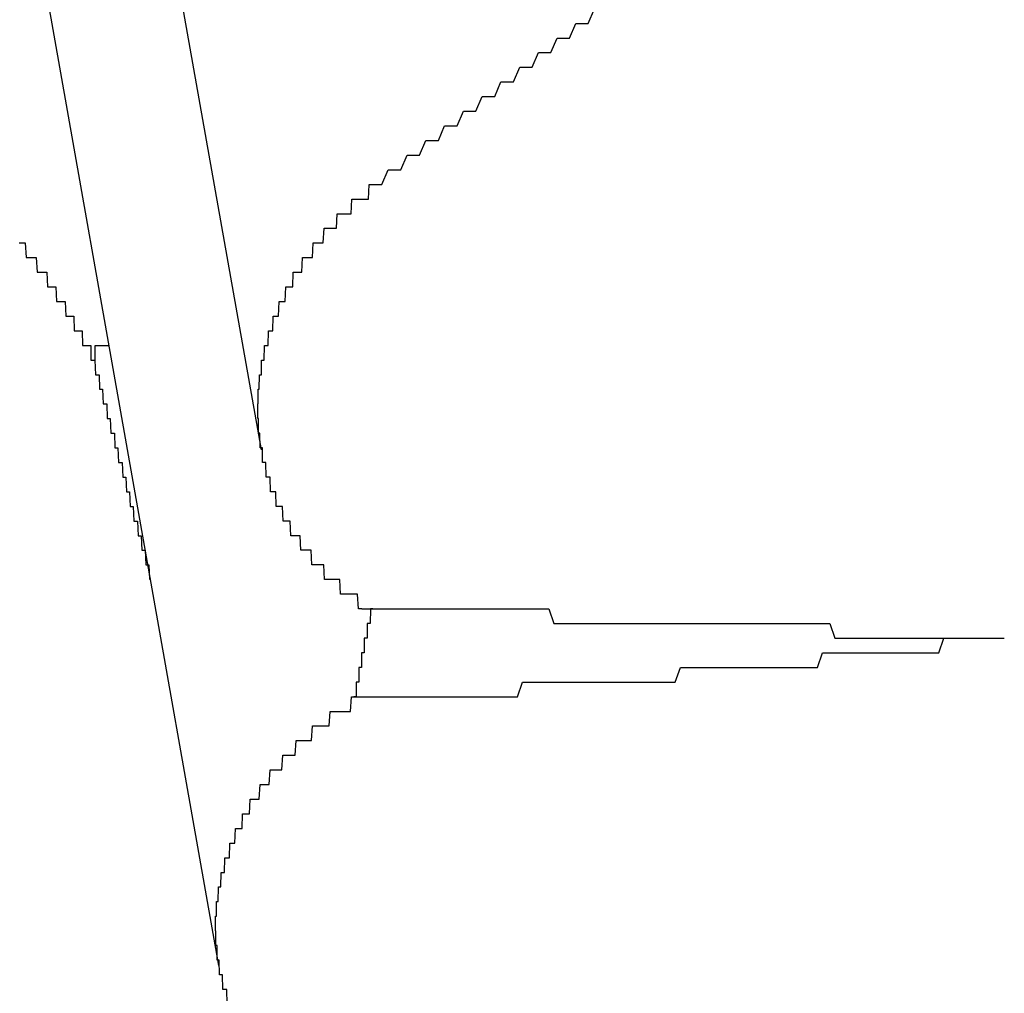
# Model space of a CAD drawing. Extents: x 1107 to 4046, y 937 to 3355.
# Tile 601 of 656: x 2190.958 to 2191.631, y 2701.811 to 2702.476. Entities that reach past the tile are written whole.
import ezdxf

# ---------------------------------------------------------------- set-up
doc = ezdxf.new("R2010")
doc.units = 0
doc.layers.add('KF_VIDA_L___C_REAR', color=7, linetype='CONTINUOUS')

# ---------------------------------------------------------------- blocks, each defined once
blk = doc.blocks.new('KF_VIDA_L___C_REAR')
at = {"layer": 'KF_VIDA_L___C_REAR'}
for p, q in [((4.144258, 1012.968731), (4.063614, 1013.424291)), ((4.115197, 1012.616454), (3.989689, 1013.325455))]:
    blk.add_line(p, q, dxfattribs=at)
for points in [[(4.22227, 1013.15, 0), (4.22656, 1013.15, 0), (4.23085, 1013.16, 0), (4.23514, 1013.16, 0), (4.23943, 1013.16, 0), (4.24371, 1013.17, 0), (4.248, 1013.17, 0), (4.25228, 1013.17, 0), (4.25656, 1013.18, 0), (4.26084, 1013.18, 0), (4.26512, 1013.18, 0), (4.2694, 1013.19, 0), (4.27368, 1013.19, 0), (4.27796, 1013.19, 0), (4.28224, 1013.2, 0), (4.28651, 1013.2, 0), (4.29079, 1013.2, 0), (4.29506, 1013.21, 0), (4.29933, 1013.21, 0), (4.3036, 1013.21, 0), (4.30787, 1013.22, 0), (4.31214, 1013.22, 0), (4.31641, 1013.22, 0), (4.32067, 1013.23, 0), (4.32494, 1013.23, 0), (4.3292, 1013.23, 0), (4.33347, 1013.24, 0), (4.33773, 1013.24, 0), (4.34199, 1013.24, 0), (4.34625, 1013.25, 0), (4.35051, 1013.25, 0), (4.35477, 1013.25, 0), (4.35902, 1013.26, 0), (4.36328, 1013.26, 0), (4.36753, 1013.26, 0), (4.37179, 1013.27, 0)], [(3.97879, 1013.11, 0), (3.9794, 1013.11, 0), (3.98, 1013.11, 0), (3.9806, 1013.11, 0), (3.9812, 1013.11, 0), (3.9818, 1013.11, 0), (3.9824, 1013.11, 0), (3.98299, 1013.11, 0), (3.98358, 1013.1, 0), (3.98417, 1013.1, 0), (3.98475, 1013.1, 0), (3.98534, 1013.1, 0), (3.98592, 1013.1, 0), (3.9865, 1013.1, 0), (3.98708, 1013.1, 0), (3.98765, 1013.1, 0), (3.98823, 1013.1, 0), (3.9888, 1013.1, 0), (3.98936, 1013.1, 0), (3.98993, 1013.1, 0), (3.99049, 1013.1, 0), (3.99106, 1013.09, 0), (3.99161, 1013.09, 0), (3.99217, 1013.09, 0), (3.99272, 1013.09, 0), (3.99328, 1013.09, 0), (3.99383, 1013.09, 0), (3.99437, 1013.09, 0), (3.99492, 1013.09, 0), (3.99546, 1013.09, 0), (3.996, 1013.09, 0), (3.99654, 1013.09, 0), (3.99707, 1013.09, 0), (3.9976, 1013.09, 0), (3.99813, 1013.08, 0), (3.99866, 1013.08, 0), (3.99918, 1013.08, 0), (3.99971, 1013.08, 0), (4.00023, 1013.08, 0), (4.00074, 1013.08, 0), (4.00126, 1013.08, 0), (4.00177, 1013.08, 0), (4.00228, 1013.08, 0), (4.00279, 1013.08, 0), (4.00329, 1013.08, 0), (4.0038, 1013.08, 0), (4.0043, 1013.07, 0), (4.00479, 1013.07, 0), (4.00529, 1013.07, 0), (4.00578, 1013.07, 0), (4.00627, 1013.07, 0), (4.00676, 1013.07, 0), (4.00725, 1013.07, 0), (4.00774, 1013.07, 0), (4.00823, 1013.07, 0), (4.00871, 1013.07, 0), (4.00919, 1013.07, 0), (4.00968, 1013.07, 0), (4.01016, 1013.07, 0), (4.01064, 1013.06, 0), (4.01111, 1013.06, 0), (4.01159, 1013.06, 0)], [(4.2129, 1012.86, 0), (4.21229, 1012.86, 0), (4.21168, 1012.86, 0), (4.21107, 1012.86, 0), (4.21046, 1012.86, 0), (4.20985, 1012.87, 0), (4.20925, 1012.87, 0), (4.20865, 1012.87, 0), (4.20806, 1012.87, 0), (4.20746, 1012.87, 0), (4.20687, 1012.87, 0), (4.20628, 1012.87, 0), (4.20569, 1012.87, 0), (4.20511, 1012.87, 0), (4.20453, 1012.87, 0), (4.20395, 1012.87, 0), (4.20338, 1012.87, 0), (4.20281, 1012.87, 0), (4.20224, 1012.87, 0), (4.20167, 1012.87, 0), (4.20111, 1012.87, 0), (4.20054, 1012.87, 0), (4.19999, 1012.87, 0), (4.19943, 1012.87, 0), (4.19888, 1012.87, 0), (4.19833, 1012.87, 0), (4.19778, 1012.88, 0), (4.19724, 1012.88, 0), (4.1967, 1012.88, 0), (4.19616, 1012.88, 0), (4.19562, 1012.88, 0), (4.19509, 1012.88, 0), (4.19456, 1012.88, 0), (4.19403, 1012.88, 0), (4.19351, 1012.88, 0), (4.19299, 1012.88, 0), (4.19247, 1012.88, 0), (4.19195, 1012.88, 0), (4.19144, 1012.88, 0), (4.19093, 1012.88, 0), (4.19042, 1012.88, 0), (4.18991, 1012.88, 0), (4.1894, 1012.88, 0), (4.1889, 1012.88, 0), (4.18839, 1012.88, 0), (4.18789, 1012.88, 0), (4.18739, 1012.88, 0), (4.1869, 1012.89, 0), (4.1864, 1012.89, 0), (4.18591, 1012.89, 0), (4.18541, 1012.89, 0), (4.18492, 1012.89, 0), (4.18444, 1012.89, 0), (4.18395, 1012.89, 0), (4.18347, 1012.89, 0), (4.18298, 1012.89, 0), (4.1825, 1012.89, 0), (4.18202, 1012.89, 0), (4.18155, 1012.89, 0), (4.18107, 1012.89, 0), (4.1806, 1012.89, 0), (4.18013, 1012.89, 0), (4.17967, 1012.89, 0), (4.1792, 1012.89, 0), (4.17874, 1012.89, 0), (4.17827, 1012.9, 0), (4.17782, 1012.9, 0), (4.17736, 1012.9, 0), (4.1769, 1012.9, 0), (4.17645, 1012.9, 0), (4.176, 1012.9, 0), (4.17555, 1012.9, 0), (4.17511, 1012.9, 0), (4.17466, 1012.9, 0), (4.17422, 1012.9, 0), (4.17378, 1012.9, 0), (4.17335, 1012.9, 0), (4.17291, 1012.9, 0), (4.17248, 1012.9, 0), (4.17205, 1012.9, 0), (4.17163, 1012.9, 0), (4.1712, 1012.9, 0), (4.17078, 1012.91, 0), (4.17036, 1012.91, 0), (4.16995, 1012.91, 0), (4.16953, 1012.91, 0), (4.16912, 1012.91, 0), (4.16871, 1012.91, 0), (4.1683, 1012.91, 0), (4.1679, 1012.91, 0), (4.1675, 1012.91, 0), (4.1671, 1012.91, 0), (4.1667, 1012.91, 0), (4.16631, 1012.91, 0), (4.16592, 1012.91, 0), (4.16553, 1012.91, 0), (4.16515, 1012.91, 0), (4.16476, 1012.91, 0), (4.16438, 1012.91, 0), (4.16401, 1012.92, 0), (4.16363, 1012.92, 0), (4.16326, 1012.92, 0), (4.16289, 1012.92, 0), (4.16252, 1012.92, 0), (4.16216, 1012.92, 0), (4.1618, 1012.92, 0), (4.16144, 1012.92, 0), (4.16109, 1012.92, 0), (4.16074, 1012.92, 0), (4.16039, 1012.92, 0), (4.16004, 1012.92, 0), (4.1597, 1012.92, 0), (4.15936, 1012.92, 0), (4.15902, 1012.92, 0), (4.15869, 1012.93, 0), (4.15836, 1012.93, 0), (4.15803, 1012.93, 0), (4.15771, 1012.93, 0), (4.15738, 1012.93, 0), (4.15707, 1012.93, 0), (4.15675, 1012.93, 0), (4.15644, 1012.93, 0), (4.15613, 1012.93, 0), (4.15582, 1012.93, 0), (4.15552, 1012.93, 0), (4.15522, 1012.93, 0), (4.15493, 1012.93, 0), (4.15463, 1012.93, 0), (4.15434, 1012.93, 0), (4.15406, 1012.94, 0), (4.15377, 1012.94, 0), (4.15349, 1012.94, 0), (4.15322, 1012.94, 0), (4.15294, 1012.94, 0), (4.15267, 1012.94, 0), (4.15241, 1012.94, 0), (4.15215, 1012.94, 0), (4.15189, 1012.94, 0), (4.15163, 1012.94, 0), (4.15138, 1012.94, 0), (4.15113, 1012.94, 0), (4.15088, 1012.94, 0), (4.15064, 1012.94, 0), (4.1504, 1012.94, 0), (4.15016, 1012.95, 0), (4.14993, 1012.95, 0), (4.1497, 1012.95, 0), (4.14947, 1012.95, 0), (4.14925, 1012.95, 0), (4.14903, 1012.95, 0), (4.14882, 1012.95, 0), (4.1486, 1012.95, 0), (4.1484, 1012.95, 0), (4.14819, 1012.95, 0), (4.14799, 1012.95, 0), (4.14779, 1012.95, 0), (4.14759, 1012.95, 0), (4.1474, 1012.95, 0), (4.14721, 1012.96, 0), (4.14702, 1012.96, 0), (4.14684, 1012.96, 0), (4.14666, 1012.96, 0), (4.14649, 1012.96, 0), (4.14631, 1012.96, 0), (4.14614, 1012.96, 0), (4.14598, 1012.96, 0), (4.14582, 1012.96, 0), (4.14566, 1012.96, 0), (4.1455, 1012.96, 0), (4.14535, 1012.96, 0), (4.1452, 1012.96, 0), (4.14505, 1012.96, 0), (4.14491, 1012.97, 0), (4.14477, 1012.97, 0), (4.14463, 1012.97, 0), (4.1445, 1012.97, 0), (4.14437, 1012.97, 0), (4.14424, 1012.97, 0), (4.14412, 1012.97, 0), (4.144, 1012.97, 0), (4.14388, 1012.97, 0), (4.14377, 1012.97, 0), (4.14366, 1012.97, 0), (4.14355, 1012.97, 0), (4.14345, 1012.97, 0), (4.14335, 1012.97, 0), (4.14325, 1012.98, 0), (4.14316, 1012.98, 0), (4.14306, 1012.98, 0), (4.14298, 1012.98, 0), (4.14289, 1012.98, 0), (4.14281, 1012.98, 0), (4.14273, 1012.98, 0), (4.14266, 1012.98, 0), (4.14259, 1012.98, 0), (4.14252, 1012.98, 0), (4.14245, 1012.98, 0), (4.14239, 1012.98, 0), (4.14233, 1012.98, 0), (4.14228, 1012.99, 0), (4.14223, 1012.99, 0), (4.14218, 1012.99, 0), (4.14213, 1012.99, 0), (4.14209, 1012.99, 0), (4.14205, 1012.99, 0), (4.14201, 1012.99, 0), (4.14198, 1012.99, 0), (4.14195, 1012.99, 0), (4.14192, 1012.99, 0), (4.1419, 1012.99, 0), (4.14188, 1012.99, 0), (4.14186, 1012.99, 0), (4.14185, 1012.99, 0), (4.14184, 1013, 0), (4.14183, 1013, 0), (4.14183, 1013, 0), (4.14183, 1013, 0), (4.14183, 1013, 0), (4.14183, 1013, 0), (4.14184, 1013, 0), (4.14185, 1013, 0), (4.14187, 1013, 0), (4.14188, 1013, 0), (4.1419, 1013, 0), (4.14193, 1013, 0), (4.14196, 1013, 0), (4.14199, 1013, 0), (4.14202, 1013.01, 0), (4.14206, 1013.01, 0), (4.14209, 1013.01, 0), (4.14214, 1013.01, 0), (4.14218, 1013.01, 0), (4.14223, 1013.01, 0), (4.14228, 1013.01, 0), (4.14234, 1013.01, 0), (4.1424, 1013.01, 0), (4.14246, 1013.01, 0), (4.14252, 1013.01, 0), (4.14259, 1013.01, 0), (4.14266, 1013.01, 0), (4.14274, 1013.01, 0), (4.14282, 1013.01, 0), (4.1429, 1013.02, 0), (4.14298, 1013.02, 0), (4.14307, 1013.02, 0), (4.14316, 1013.02, 0), (4.14325, 1013.02, 0), (4.14335, 1013.02, 0), (4.14345, 1013.02, 0), (4.14356, 1013.02, 0), (4.14366, 1013.02, 0), (4.14377, 1013.02, 0), (4.14389, 1013.02, 0), (4.144, 1013.02, 0), (4.14412, 1013.02, 0), (4.14425, 1013.02, 0), (4.14437, 1013.03, 0), (4.1445, 1013.03, 0), (4.14464, 1013.03, 0), (4.14477, 1013.03, 0), (4.14491, 1013.03, 0), (4.14506, 1013.03, 0), (4.1452, 1013.03, 0), (4.14535, 1013.03, 0), (4.1455, 1013.03, 0), (4.14566, 1013.03, 0), (4.14582, 1013.03, 0), (4.14598, 1013.03, 0), (4.14614, 1013.03, 0), (4.14631, 1013.04, 0), (4.14648, 1013.04, 0), (4.14666, 1013.04, 0), (4.14684, 1013.04, 0), (4.14702, 1013.04, 0), (4.1472, 1013.04, 0), (4.14739, 1013.04, 0), (4.14758, 1013.04, 0), (4.14778, 1013.04, 0), (4.14797, 1013.04, 0), (4.14817, 1013.04, 0), (4.14838, 1013.04, 0), (4.14858, 1013.04, 0), (4.14879, 1013.04, 0), (4.14901, 1013.05, 0), (4.14922, 1013.05, 0), (4.14944, 1013.05, 0), (4.14967, 1013.05, 0), (4.14989, 1013.05, 0), (4.15012, 1013.05, 0), (4.15036, 1013.05, 0), (4.15059, 1013.05, 0), (4.15083, 1013.05, 0), (4.15107, 1013.05, 0), (4.15132, 1013.05, 0), (4.15157, 1013.05, 0), (4.15182, 1013.05, 0), (4.15207, 1013.05, 0), (4.15233, 1013.06, 0), (4.15259, 1013.06, 0), (4.15286, 1013.06, 0), (4.15313, 1013.06, 0), (4.1534, 1013.06, 0), (4.15367, 1013.06, 0), (4.15395, 1013.06, 0), (4.15423, 1013.06, 0), (4.15451, 1013.06, 0), (4.1548, 1013.06, 0), (4.15509, 1013.06, 0), (4.15538, 1013.06, 0), (4.15568, 1013.06, 0), (4.15598, 1013.06, 0), (4.15628, 1013.07, 0), (4.15659, 1013.07, 0), (4.1569, 1013.07, 0), (4.15721, 1013.07, 0), (4.15753, 1013.07, 0), (4.15784, 1013.07, 0), (4.15817, 1013.07, 0), (4.15849, 1013.07, 0), (4.15882, 1013.07, 0), (4.15915, 1013.07, 0), (4.15949, 1013.07, 0), (4.15982, 1013.07, 0), (4.16017, 1013.07, 0), (4.16051, 1013.07, 0), (4.16086, 1013.08, 0), (4.16121, 1013.08, 0), (4.16156, 1013.08, 0), (4.16192, 1013.08, 0), (4.16228, 1013.08, 0), (4.16264, 1013.08, 0), (4.16301, 1013.08, 0), (4.16338, 1013.08, 0), (4.16375, 1013.08, 0), (4.16413, 1013.08, 0), (4.16451, 1013.08, 0), (4.16489, 1013.08, 0), (4.16527, 1013.08, 0), (4.16566, 1013.08, 0), (4.16605, 1013.09, 0), (4.16645, 1013.09, 0), (4.16684, 1013.09, 0), (4.16724, 1013.09, 0), (4.16765, 1013.09, 0), (4.16805, 1013.09, 0), (4.16846, 1013.09, 0), (4.16888, 1013.09, 0), (4.16929, 1013.09, 0), (4.16971, 1013.09, 0), (4.17013, 1013.09, 0), (4.17055, 1013.09, 0), (4.17098, 1013.09, 0), (4.17141, 1013.09, 0), (4.17184, 1013.09, 0), (4.17228, 1013.1, 0), (4.17271, 1013.1, 0), (4.17315, 1013.1, 0), (4.1736, 1013.1, 0), (4.17404, 1013.1, 0), (4.17449, 1013.1, 0), (4.17494, 1013.1, 0), (4.17539, 1013.1, 0), (4.17585, 1013.1, 0), (4.17631, 1013.1, 0), (4.17677, 1013.1, 0), (4.17723, 1013.1, 0), (4.1777, 1013.1, 0), (4.17817, 1013.1, 0), (4.17864, 1013.1, 0), (4.17911, 1013.1, 0), (4.17959, 1013.11, 0), (4.18007, 1013.11, 0), (4.18055, 1013.11, 0), (4.18103, 1013.11, 0), (4.18152, 1013.11, 0), (4.18201, 1013.11, 0), (4.1825, 1013.11, 0), (4.18299, 1013.11, 0), (4.18349, 1013.11, 0), (4.18398, 1013.11, 0), (4.18448, 1013.11, 0), (4.18498, 1013.11, 0), (4.18549, 1013.11, 0), (4.18599, 1013.11, 0), (4.1865, 1013.11, 0), (4.18701, 1013.12, 0), (4.18753, 1013.12, 0), (4.18804, 1013.12, 0), (4.18856, 1013.12, 0), (4.18908, 1013.12, 0), (4.1896, 1013.12, 0), (4.19012, 1013.12, 0), (4.19065, 1013.12, 0), (4.19117, 1013.12, 0), (4.1917, 1013.12, 0), (4.19223, 1013.12, 0), (4.19277, 1013.12, 0), (4.1933, 1013.12, 0), (4.19384, 1013.12, 0), (4.19438, 1013.12, 0), (4.19492, 1013.12, 0), (4.19546, 1013.12, 0), (4.196, 1013.13, 0), (4.19655, 1013.13, 0), (4.1971, 1013.13, 0), (4.19765, 1013.13, 0), (4.1982, 1013.13, 0), (4.19875, 1013.13, 0), (4.19931, 1013.13, 0), (4.19986, 1013.13, 0), (4.20042, 1013.13, 0), (4.20098, 1013.13, 0), (4.20154, 1013.13, 0), (4.20211, 1013.13, 0), (4.20267, 1013.13, 0), (4.20324, 1013.13, 0), (4.2038, 1013.13, 0), (4.20437, 1013.13, 0), (4.20495, 1013.13, 0), (4.20552, 1013.13, 0), (4.20609, 1013.14, 0), (4.20667, 1013.14, 0), (4.20724, 1013.14, 0), (4.20782, 1013.14, 0), (4.2084, 1013.14, 0), (4.20898, 1013.14, 0), (4.20956, 1013.14, 0), (4.21015, 1013.14, 0), (4.21073, 1013.14, 0), (4.21132, 1013.14, 0), (4.21191, 1013.14, 0), (4.2125, 1013.14, 0), (4.21309, 1013.14, 0), (4.21368, 1013.14, 0), (4.21428, 1013.14, 0), (4.21488, 1013.14, 0), (4.21548, 1013.14, 0), (4.21608, 1013.14, 0), (4.21669, 1013.14, 0), (4.2173, 1013.14, 0), (4.21791, 1013.15, 0), (4.21853, 1013.15, 0), (4.21915, 1013.15, 0), (4.21977, 1013.15, 0), (4.22039, 1013.15, 0), (4.22101, 1013.15, 0), (4.22164, 1013.15, 0), (4.22227, 1013.15, 0)], [(4.01159, 1013.06, 0), (4.01176, 1013.06, 0), (4.01193, 1013.06, 0), (4.01211, 1013.06, 0), (4.01228, 1013.06, 0), (4.01245, 1013.06, 0), (4.01262, 1013.06, 0), (4.0128, 1013.06, 0), (4.01297, 1013.06, 0), (4.01314, 1013.06, 0), (4.01332, 1013.06, 0), (4.01349, 1013.06, 0), (4.01366, 1013.06, 0), (4.01384, 1013.06, 0), (4.01401, 1013.06, 0), (4.01419, 1013.06, 0), (4.01436, 1013.06, 0), (4.01453, 1013.06, 0), (4.01471, 1013.06, 0), (4.01488, 1013.06, 0), (4.01506, 1013.06, 0), (4.01523, 1013.06, 0), (4.01541, 1013.06, 0), (4.01558, 1013.06, 0), (4.01576, 1013.06, 0), (4.01593, 1013.06, 0), (4.01611, 1013.06, 0), (4.01629, 1013.05, 0), (4.01646, 1013.05, 0), (4.01664, 1013.05, 0), (4.01682, 1013.05, 0), (4.01699, 1013.05, 0), (4.01717, 1013.05, 0), (4.01735, 1013.05, 0), (4.01752, 1013.05, 0), (4.0177, 1013.05, 0), (4.01788, 1013.05, 0), (4.01805, 1013.05, 0), (4.01823, 1013.05, 0), (4.01841, 1013.05, 0), (4.01859, 1013.05, 0), (4.01876, 1013.05, 0), (4.01894, 1013.05, 0), (4.01912, 1013.05, 0), (4.0193, 1013.05, 0), (4.01948, 1013.05, 0), (4.01966, 1013.05, 0), (4.01984, 1013.05, 0), (4.02002, 1013.05, 0), (4.02019, 1013.05, 0), (4.02037, 1013.05, 0), (4.02055, 1013.05, 0), (4.02073, 1013.05, 0), (4.02091, 1013.05, 0), (4.02109, 1013.05, 0), (4.02127, 1013.05, 0), (4.02145, 1013.05, 0), (4.02163, 1013.05, 0), (4.02182, 1013.05, 0), (4.022, 1013.04, 0), (4.02218, 1013.04, 0), (4.02236, 1013.04, 0), (4.02254, 1013.04, 0), (4.02272, 1013.04, 0), (4.0229, 1013.04, 0), (4.02309, 1013.04, 0), (4.02327, 1013.04, 0), (4.02345, 1013.04, 0), (4.02363, 1013.04, 0), (4.02381, 1013.04, 0), (4.024, 1013.04, 0), (4.02418, 1013.04, 0), (4.02436, 1013.04, 0), (4.02455, 1013.04, 0), (4.02473, 1013.04, 0), (4.02491, 1013.04, 0), (4.0251, 1013.04, 0), (4.02528, 1013.04, 0), (4.02546, 1013.04, 0), (4.02565, 1013.04, 0), (4.02583, 1013.04, 0), (4.02602, 1013.04, 0), (4.0262, 1013.04, 0), (4.02639, 1013.04, 0), (4.02657, 1013.04, 0), (4.02676, 1013.04, 0), (4.02694, 1013.04, 0), (4.02713, 1013.04, 0), (4.02731, 1013.04, 0), (4.0275, 1013.04, 0), (4.02768, 1013.04, 0), (4.02787, 1013.03, 0), (4.02806, 1013.03, 0), (4.02824, 1013.03, 0), (4.02843, 1013.03, 0), (4.02862, 1013.03, 0)], [(4.02862, 1013.03, 0), (4.02871, 1013.03, 0), (4.0288, 1013.03, 0), (4.02889, 1013.03, 0), (4.02897, 1013.03, 0), (4.02906, 1013.03, 0), (4.02915, 1013.03, 0), (4.02924, 1013.03, 0), (4.02933, 1013.03, 0), (4.02942, 1013.03, 0), (4.02951, 1013.03, 0), (4.0296, 1013.03, 0), (4.02969, 1013.03, 0), (4.02978, 1013.03, 0), (4.02987, 1013.03, 0), (4.02996, 1013.03, 0), (4.03005, 1013.03, 0), (4.03014, 1013.03, 0), (4.03023, 1013.03, 0), (4.03032, 1013.03, 0), (4.03041, 1013.03, 0), (4.0305, 1013.03, 0), (4.03059, 1013.03, 0), (4.03068, 1013.03, 0), (4.03077, 1013.04, 0), (4.03086, 1013.04, 0), (4.03095, 1013.04, 0), (4.03103, 1013.04, 0), (4.03112, 1013.04, 0), (4.03121, 1013.04, 0), (4.0313, 1013.04, 0), (4.03139, 1013.04, 0), (4.03148, 1013.04, 0), (4.03157, 1013.04, 0), (4.03166, 1013.04, 0), (4.03175, 1013.04, 0), (4.03184, 1013.04, 0), (4.03193, 1013.04, 0), (4.03202, 1013.04, 0), (4.03211, 1013.04, 0), (4.0322, 1013.04, 0), (4.03229, 1013.04, 0), (4.03238, 1013.04, 0), (4.03246, 1013.04, 0), (4.03255, 1013.04, 0), (4.03264, 1013.04, 0), (4.03273, 1013.04, 0), (4.03282, 1013.04, 0), (4.03291, 1013.04, 0), (4.033, 1013.04, 0), (4.03309, 1013.04, 0), (4.03318, 1013.04, 0), (4.03327, 1013.04, 0), (4.03336, 1013.04, 0), (4.03345, 1013.04, 0), (4.03353, 1013.04, 0), (4.03362, 1013.04, 0), (4.03371, 1013.04, 0), (4.0338, 1013.04, 0), (4.03389, 1013.04, 0), (4.03398, 1013.04, 0), (4.03407, 1013.04, 0), (4.03416, 1013.04, 0), (4.03425, 1013.04, 0), (4.03434, 1013.04, 0), (4.03443, 1013.04, 0), (4.03451, 1013.04, 0), (4.0346, 1013.04, 0), (4.03469, 1013.04, 0), (4.03478, 1013.04, 0), (4.03487, 1013.04, 0), (4.03496, 1013.04, 0), (4.03505, 1013.04, 0), (4.03514, 1013.04, 0), (4.03523, 1013.04, 0), (4.03532, 1013.04, 0), (4.0354, 1013.04, 0), (4.03549, 1013.04, 0), (4.03558, 1013.04, 0), (4.03567, 1013.04, 0), (4.03576, 1013.04, 0), (4.03585, 1013.04, 0), (4.03594, 1013.04, 0), (4.03603, 1013.04, 0), (4.03612, 1013.04, 0), (4.0362, 1013.04, 0), (4.03629, 1013.04, 0), (4.03638, 1013.04, 0), (4.03647, 1013.04, 0), (4.03656, 1013.04, 0), (4.03665, 1013.04, 0), (4.03674, 1013.04, 0), (4.03683, 1013.04, 0), (4.03691, 1013.04, 0), (4.037, 1013.04, 0), (4.03709, 1013.04, 0), (4.03718, 1013.04, 0), (4.03727, 1013.04, 0), (4.03736, 1013.04, 0), (4.03745, 1013.04, 0), (4.03754, 1013.04, 0), (4.03762, 1013.04, 0), (4.03771, 1013.04, 0), (4.0378, 1013.04, 0), (4.03789, 1013.04, 0), (4.03798, 1013.04, 0), (4.03807, 1013.04, 0), (4.03816, 1013.04, 0), (4.03824, 1013.04, 0), (4.03833, 1013.04, 0), (4.03842, 1013.04, 0), (4.03851, 1013.04, 0), (4.0386, 1013.04, 0), (4.03869, 1013.04, 0), (4.03878, 1013.04, 0), (4.03886, 1013.04, 0), (4.03895, 1013.04, 0), (4.03904, 1013.04, 0), (4.03913, 1013.04, 0), (4.03922, 1013.04, 0), (4.03931, 1013.04, 0), (4.0394, 1013.04, 0), (4.03948, 1013.04, 0), (4.03957, 1013.04, 0), (4.03966, 1013.04, 0), (4.03975, 1013.04, 0), (4.03984, 1013.04, 0), (4.03993, 1013.04, 0), (4.04001, 1013.04, 0)], [(4.02862, 1013.03, 0), (4.02901, 1013.03, 0), (4.0294, 1013.03, 0), (4.0298, 1013.03, 0), (4.03019, 1013.03, 0), (4.03059, 1013.03, 0), (4.03098, 1013.02, 0), (4.03138, 1013.02, 0), (4.03178, 1013.02, 0), (4.03217, 1013.02, 0), (4.03257, 1013.02, 0), (4.03297, 1013.02, 0), (4.03337, 1013.02, 0), (4.03377, 1013.01, 0), (4.03416, 1013.01, 0), (4.03456, 1013.01, 0), (4.03496, 1013.01, 0), (4.03536, 1013.01, 0), (4.03576, 1013.01, 0), (4.03616, 1013, 0), (4.03657, 1013, 0), (4.03697, 1013, 0), (4.03737, 1013, 0), (4.03777, 1013, 0), (4.03817, 1013, 0), (4.03858, 1013, 0), (4.03898, 1012.99, 0), (4.03939, 1012.99, 0), (4.03979, 1012.99, 0), (4.04019, 1012.99, 0), (4.0406, 1012.99, 0), (4.041, 1012.99, 0), (4.04141, 1012.98, 0), (4.04182, 1012.98, 0), (4.04222, 1012.98, 0), (4.04263, 1012.98, 0), (4.04304, 1012.98, 0), (4.04345, 1012.98, 0), (4.04385, 1012.98, 0), (4.04426, 1012.97, 0), (4.04467, 1012.97, 0), (4.04508, 1012.97, 0), (4.04549, 1012.97, 0), (4.0459, 1012.97, 0), (4.04631, 1012.97, 0), (4.04672, 1012.96, 0), (4.04713, 1012.96, 0), (4.04755, 1012.96, 0), (4.04796, 1012.96, 0), (4.04837, 1012.96, 0), (4.04878, 1012.96, 0), (4.0492, 1012.96, 0), (4.04961, 1012.95, 0), (4.05003, 1012.95, 0), (4.05044, 1012.95, 0), (4.05086, 1012.95, 0), (4.05127, 1012.95, 0), (4.05169, 1012.95, 0), (4.0521, 1012.94, 0), (4.05252, 1012.94, 0), (4.05294, 1012.94, 0), (4.05336, 1012.94, 0), (4.05377, 1012.94, 0), (4.05419, 1012.94, 0), (4.05461, 1012.93, 0), (4.05503, 1012.93, 0), (4.05545, 1012.93, 0), (4.05587, 1012.93, 0), (4.05629, 1012.93, 0), (4.05671, 1012.93, 0), (4.05713, 1012.92, 0), (4.05756, 1012.92, 0), (4.05798, 1012.92, 0), (4.0584, 1012.92, 0), (4.05882, 1012.92, 0), (4.05925, 1012.92, 0), (4.05967, 1012.92, 0), (4.0601, 1012.91, 0), (4.06052, 1012.91, 0), (4.06095, 1012.91, 0), (4.06137, 1012.91, 0), (4.0618, 1012.91, 0), (4.06222, 1012.91, 0), (4.06265, 1012.9, 0), (4.06308, 1012.9, 0), (4.06351, 1012.9, 0), (4.06393, 1012.9, 0), (4.06436, 1012.9, 0), (4.06479, 1012.9, 0), (4.06522, 1012.89, 0), (4.06565, 1012.89, 0), (4.06608, 1012.89, 0), (4.06651, 1012.89, 0), (4.06694, 1012.89, 0), (4.06738, 1012.89, 0), (4.06781, 1012.88, 0)], [(4.2203, 1012.86, 0), (4.22019, 1012.86, 0), (4.22008, 1012.86, 0), (4.21997, 1012.86, 0), (4.21987, 1012.86, 0), (4.21976, 1012.86, 0), (4.21965, 1012.86, 0), (4.21954, 1012.86, 0), (4.21943, 1012.86, 0), (4.21933, 1012.86, 0), (4.21922, 1012.86, 0), (4.21911, 1012.86, 0), (4.21901, 1012.86, 0), (4.2189, 1012.86, 0), (4.21879, 1012.86, 0), (4.21869, 1012.86, 0), (4.21858, 1012.85, 0), (4.21847, 1012.85, 0), (4.21837, 1012.85, 0), (4.21826, 1012.85, 0), (4.21816, 1012.85, 0), (4.21805, 1012.85, 0), (4.21794, 1012.85, 0), (4.21784, 1012.85, 0), (4.21773, 1012.85, 0), (4.21763, 1012.85, 0), (4.21752, 1012.85, 0), (4.21742, 1012.85, 0), (4.21731, 1012.85, 0), (4.21721, 1012.85, 0), (4.2171, 1012.85, 0), (4.217, 1012.85, 0), (4.21689, 1012.85, 0), (4.21679, 1012.85, 0), (4.21669, 1012.85, 0), (4.21658, 1012.85, 0), (4.21648, 1012.84, 0), (4.21637, 1012.84, 0), (4.21627, 1012.84, 0), (4.21617, 1012.84, 0), (4.21606, 1012.84, 0), (4.21596, 1012.84, 0), (4.21586, 1012.84, 0), (4.21575, 1012.84, 0), (4.21565, 1012.84, 0), (4.21555, 1012.84, 0), (4.21545, 1012.84, 0), (4.21534, 1012.84, 0), (4.21524, 1012.84, 0), (4.21514, 1012.84, 0), (4.21504, 1012.84, 0), (4.21493, 1012.84, 0), (4.21483, 1012.84, 0), (4.21473, 1012.84, 0), (4.21463, 1012.84, 0), (4.21453, 1012.84, 0), (4.21443, 1012.83, 0), (4.21433, 1012.83, 0), (4.21423, 1012.83, 0), (4.21412, 1012.83, 0), (4.21402, 1012.83, 0), (4.21392, 1012.83, 0), (4.21382, 1012.83, 0), (4.21372, 1012.83, 0), (4.21362, 1012.83, 0), (4.21352, 1012.83, 0), (4.21342, 1012.83, 0), (4.21332, 1012.83, 0), (4.21322, 1012.83, 0), (4.21312, 1012.83, 0), (4.21302, 1012.83, 0), (4.21292, 1012.83, 0), (4.21283, 1012.83, 0), (4.21273, 1012.83, 0), (4.21263, 1012.83, 0), (4.21253, 1012.82, 0), (4.21243, 1012.82, 0), (4.21233, 1012.82, 0), (4.21223, 1012.82, 0), (4.21214, 1012.82, 0), (4.21204, 1012.82, 0), (4.21194, 1012.82, 0), (4.21184, 1012.82, 0), (4.21174, 1012.82, 0), (4.21165, 1012.82, 0), (4.21155, 1012.82, 0), (4.21145, 1012.82, 0), (4.21135, 1012.82, 0), (4.21126, 1012.82, 0), (4.21116, 1012.82, 0), (4.21106, 1012.82, 0), (4.21097, 1012.82, 0), (4.21087, 1012.82, 0), (4.21077, 1012.82, 0), (4.21068, 1012.81, 0), (4.21058, 1012.81, 0), (4.21049, 1012.81, 0), (4.21039, 1012.81, 0), (4.2103, 1012.81, 0), (4.2102, 1012.81, 0), (4.2101, 1012.81, 0), (4.21001, 1012.81, 0), (4.20991, 1012.81, 0), (4.20982, 1012.81, 0), (4.20972, 1012.81, 0), (4.20963, 1012.81, 0), (4.20954, 1012.81, 0), (4.20944, 1012.81, 0), (4.20935, 1012.81, 0), (4.20925, 1012.81, 0), (4.20916, 1012.81, 0), (4.20907, 1012.81, 0), (4.20897, 1012.81, 0), (4.20888, 1012.8, 0), (4.20878, 1012.8, 0), (4.20869, 1012.8, 0), (4.2086, 1012.8, 0), (4.20851, 1012.8, 0), (4.20841, 1012.8, 0), (4.20832, 1012.8, 0), (4.20823, 1012.8, 0), (4.20814, 1012.8, 0), (4.20804, 1012.8, 0), (4.20795, 1012.8, 0), (4.20786, 1012.8, 0), (4.20777, 1012.8, 0), (4.20768, 1012.8, 0), (4.20758, 1012.8, 0), (4.20749, 1012.8, 0)], [(4.2129, 1012.86, 0), (4.21636, 1012.86, 0), (4.21981, 1012.86, 0), (4.22327, 1012.86, 0), (4.22672, 1012.86, 0), (4.23018, 1012.86, 0), (4.23363, 1012.86, 0), (4.23708, 1012.86, 0), (4.24054, 1012.86, 0), (4.24399, 1012.86, 0), (4.24744, 1012.86, 0), (4.25089, 1012.86, 0), (4.25434, 1012.86, 0), (4.25779, 1012.86, 0), (4.26124, 1012.86, 0), (4.26469, 1012.86, 0), (4.26814, 1012.86, 0), (4.27159, 1012.86, 0), (4.27504, 1012.86, 0), (4.27849, 1012.86, 0), (4.28194, 1012.86, 0), (4.28539, 1012.86, 0), (4.28883, 1012.86, 0), (4.29228, 1012.86, 0), (4.29573, 1012.86, 0), (4.29917, 1012.86, 0), (4.30262, 1012.86, 0), (4.30606, 1012.86, 0), (4.30951, 1012.86, 0), (4.31295, 1012.86, 0), (4.3164, 1012.86, 0), (4.31984, 1012.86, 0), (4.32328, 1012.86, 0), (4.32673, 1012.86, 0), (4.33017, 1012.86, 0), (4.33361, 1012.86, 0), (4.33705, 1012.86, 0), (4.34049, 1012.86, 0), (4.34393, 1012.85, 0), (4.34737, 1012.85, 0), (4.35081, 1012.85, 0), (4.35425, 1012.85, 0), (4.35769, 1012.85, 0), (4.36113, 1012.85, 0), (4.36457, 1012.85, 0), (4.36801, 1012.85, 0), (4.37144, 1012.85, 0), (4.37488, 1012.85, 0), (4.37832, 1012.85, 0), (4.38175, 1012.85, 0), (4.38519, 1012.85, 0), (4.38862, 1012.85, 0), (4.39206, 1012.85, 0), (4.39549, 1012.85, 0), (4.39893, 1012.85, 0), (4.40236, 1012.85, 0), (4.40579, 1012.85, 0), (4.40922, 1012.85, 0), (4.41266, 1012.85, 0), (4.41609, 1012.85, 0), (4.41952, 1012.85, 0), (4.42295, 1012.85, 0), (4.42638, 1012.85, 0), (4.42981, 1012.85, 0), (4.43324, 1012.85, 0), (4.43667, 1012.85, 0), (4.44009, 1012.85, 0), (4.44352, 1012.85, 0), (4.44695, 1012.85, 0), (4.45037, 1012.85, 0), (4.4538, 1012.85, 0), (4.45723, 1012.85, 0), (4.46065, 1012.85, 0), (4.46408, 1012.85, 0), (4.4675, 1012.85, 0), (4.47092, 1012.85, 0), (4.47435, 1012.85, 0), (4.47777, 1012.85, 0), (4.48119, 1012.85, 0), (4.48461, 1012.85, 0), (4.48803, 1012.85, 0), (4.49145, 1012.85, 0), (4.49488, 1012.85, 0), (4.49829, 1012.85, 0), (4.50171, 1012.85, 0), (4.50513, 1012.85, 0), (4.50855, 1012.85, 0), (4.51197, 1012.85, 0), (4.51539, 1012.85, 0), (4.5188, 1012.85, 0), (4.52222, 1012.85, 0), (4.52563, 1012.85, 0), (4.52905, 1012.85, 0), (4.53246, 1012.85, 0), (4.53588, 1012.84, 0), (4.53929, 1012.84, 0), (4.5427, 1012.84, 0), (4.54612, 1012.84, 0), (4.54953, 1012.84, 0), (4.55294, 1012.84, 0), (4.55635, 1012.84, 0), (4.55976, 1012.84, 0), (4.56317, 1012.84, 0), (4.56658, 1012.84, 0), (4.56999, 1012.84, 0), (4.5734, 1012.84, 0), (4.5768, 1012.84, 0), (4.58021, 1012.84, 0), (4.58362, 1012.84, 0), (4.58702, 1012.84, 0), (4.59043, 1012.84, 0), (4.59383, 1012.84, 0), (4.59724, 1012.84, 0), (4.60064, 1012.84, 0), (4.60404, 1012.84, 0), (4.60745, 1012.84, 0), (4.61085, 1012.84, 0), (4.61425, 1012.84, 0), (4.61765, 1012.84, 0), (4.62105, 1012.84, 0), (4.62445, 1012.84, 0), (4.62785, 1012.84, 0), (4.63125, 1012.84, 0), (4.63465, 1012.84, 0), (4.63804, 1012.84, 0), (4.64144, 1012.84, 0), (4.64484, 1012.84, 0), (4.64823, 1012.84, 0), (4.65163, 1012.84, 0)], [(4.20749, 1012.8, 0), (4.21099, 1012.8, 0), (4.21448, 1012.8, 0), (4.21797, 1012.8, 0), (4.22147, 1012.8, 0), (4.22496, 1012.8, 0), (4.22845, 1012.8, 0), (4.23194, 1012.8, 0), (4.23544, 1012.8, 0), (4.23893, 1012.8, 0), (4.24242, 1012.8, 0), (4.24591, 1012.8, 0), (4.2494, 1012.8, 0), (4.25289, 1012.8, 0), (4.25638, 1012.8, 0), (4.25987, 1012.8, 0), (4.26336, 1012.8, 0), (4.26685, 1012.8, 0), (4.27033, 1012.8, 0), (4.27382, 1012.8, 0), (4.27731, 1012.8, 0), (4.2808, 1012.8, 0), (4.28429, 1012.8, 0), (4.28777, 1012.8, 0), (4.29126, 1012.8, 0), (4.29474, 1012.8, 0), (4.29823, 1012.8, 0), (4.30172, 1012.8, 0), (4.3052, 1012.8, 0), (4.30869, 1012.8, 0), (4.31217, 1012.8, 0), (4.31565, 1012.8, 0), (4.31914, 1012.8, 0), (4.32262, 1012.81, 0), (4.3261, 1012.81, 0), (4.32959, 1012.81, 0), (4.33307, 1012.81, 0), (4.33655, 1012.81, 0), (4.34003, 1012.81, 0), (4.34351, 1012.81, 0), (4.34699, 1012.81, 0), (4.35047, 1012.81, 0), (4.35395, 1012.81, 0), (4.35743, 1012.81, 0), (4.36091, 1012.81, 0), (4.36439, 1012.81, 0), (4.36787, 1012.81, 0), (4.37135, 1012.81, 0), (4.37483, 1012.81, 0), (4.3783, 1012.81, 0), (4.38178, 1012.81, 0), (4.38526, 1012.81, 0), (4.38873, 1012.81, 0), (4.39221, 1012.81, 0), (4.39568, 1012.81, 0), (4.39916, 1012.81, 0), (4.40263, 1012.81, 0), (4.40611, 1012.81, 0), (4.40958, 1012.81, 0), (4.41305, 1012.81, 0), (4.41653, 1012.81, 0), (4.42, 1012.81, 0), (4.42347, 1012.81, 0), (4.42694, 1012.81, 0), (4.43041, 1012.82, 0), (4.43389, 1012.82, 0), (4.43736, 1012.82, 0), (4.44083, 1012.82, 0), (4.4443, 1012.82, 0), (4.44776, 1012.82, 0), (4.45123, 1012.82, 0), (4.4547, 1012.82, 0), (4.45817, 1012.82, 0), (4.46164, 1012.82, 0), (4.4651, 1012.82, 0), (4.46857, 1012.82, 0), (4.47204, 1012.82, 0), (4.4755, 1012.82, 0), (4.47897, 1012.82, 0), (4.48243, 1012.82, 0), (4.4859, 1012.82, 0), (4.48936, 1012.82, 0), (4.49282, 1012.82, 0), (4.49629, 1012.82, 0), (4.49975, 1012.82, 0), (4.50321, 1012.82, 0), (4.50667, 1012.82, 0), (4.51013, 1012.82, 0), (4.51359, 1012.82, 0), (4.51705, 1012.82, 0), (4.52051, 1012.82, 0), (4.52397, 1012.82, 0), (4.52743, 1012.83, 0), (4.53089, 1012.83, 0), (4.53435, 1012.83, 0), (4.53781, 1012.83, 0), (4.54126, 1012.83, 0), (4.54472, 1012.83, 0), (4.54818, 1012.83, 0), (4.55163, 1012.83, 0), (4.55509, 1012.83, 0), (4.55854, 1012.83, 0), (4.562, 1012.83, 0), (4.56545, 1012.83, 0), (4.5689, 1012.83, 0), (4.57236, 1012.83, 0), (4.57581, 1012.83, 0), (4.57926, 1012.83, 0), (4.58271, 1012.83, 0), (4.58616, 1012.83, 0), (4.58961, 1012.83, 0), (4.59306, 1012.83, 0), (4.59651, 1012.83, 0), (4.59996, 1012.83, 0), (4.60341, 1012.83, 0), (4.60685, 1012.83, 0), (4.6103, 1012.84, 0), (4.61375, 1012.84, 0), (4.61719, 1012.84, 0), (4.62064, 1012.84, 0), (4.62409, 1012.84, 0), (4.62753, 1012.84, 0), (4.63097, 1012.84, 0), (4.63442, 1012.84, 0), (4.63786, 1012.84, 0), (4.6413, 1012.84, 0), (4.64475, 1012.84, 0), (4.64819, 1012.84, 0), (4.65163, 1012.84, 0)], [(4.12087, 1012.59, 0), (4.12061, 1012.6, 0), (4.12035, 1012.6, 0), (4.1201, 1012.6, 0), (4.11985, 1012.6, 0), (4.11961, 1012.6, 0), (4.11937, 1012.6, 0), (4.11913, 1012.6, 0), (4.1189, 1012.6, 0), (4.11868, 1012.6, 0), (4.11846, 1012.6, 0), (4.11824, 1012.6, 0), (4.11803, 1012.6, 0), (4.11782, 1012.6, 0), (4.11762, 1012.61, 0), (4.11742, 1012.61, 0), (4.11722, 1012.61, 0), (4.11703, 1012.61, 0), (4.11684, 1012.61, 0), (4.11666, 1012.61, 0), (4.11649, 1012.61, 0), (4.11631, 1012.61, 0), (4.11614, 1012.61, 0), (4.11598, 1012.61, 0), (4.11582, 1012.61, 0), (4.11566, 1012.61, 0), (4.11551, 1012.62, 0), (4.11537, 1012.62, 0), (4.11522, 1012.62, 0), (4.11509, 1012.62, 0), (4.11495, 1012.62, 0), (4.11482, 1012.62, 0), (4.1147, 1012.62, 0), (4.11458, 1012.62, 0), (4.11446, 1012.62, 0), (4.11435, 1012.62, 0), (4.11424, 1012.62, 0), (4.11414, 1012.62, 0), (4.11404, 1012.62, 0), (4.11395, 1012.63, 0), (4.11386, 1012.63, 0), (4.11377, 1012.63, 0), (4.11369, 1012.63, 0), (4.11361, 1012.63, 0), (4.11354, 1012.63, 0), (4.11347, 1012.63, 0), (4.11341, 1012.63, 0), (4.11335, 1012.63, 0), (4.11329, 1012.63, 0), (4.11324, 1012.63, 0), (4.11319, 1012.63, 0), (4.11315, 1012.63, 0), (4.11311, 1012.64, 0), (4.11308, 1012.64, 0), (4.11305, 1012.64, 0), (4.11303, 1012.64, 0), (4.113, 1012.64, 0), (4.11299, 1012.64, 0), (4.11298, 1012.64, 0), (4.11297, 1012.64, 0), (4.11297, 1012.64, 0), (4.11297, 1012.64, 0), (4.11297, 1012.64, 0), (4.11298, 1012.64, 0), (4.11299, 1012.64, 0), (4.11301, 1012.65, 0), (4.11304, 1012.65, 0), (4.11306, 1012.65, 0), (4.11309, 1012.65, 0), (4.11313, 1012.65, 0), (4.11317, 1012.65, 0), (4.11321, 1012.65, 0), (4.11326, 1012.65, 0), (4.11331, 1012.65, 0), (4.11337, 1012.65, 0), (4.11343, 1012.65, 0), (4.1135, 1012.65, 0), (4.11357, 1012.66, 0), (4.11365, 1012.66, 0), (4.11372, 1012.66, 0), (4.11381, 1012.66, 0), (4.1139, 1012.66, 0), (4.11399, 1012.66, 0), (4.11409, 1012.66, 0), (4.11419, 1012.66, 0), (4.11429, 1012.66, 0), (4.1144, 1012.66, 0), (4.11452, 1012.66, 0), (4.11463, 1012.66, 0), (4.11476, 1012.66, 0), (4.11489, 1012.67, 0), (4.11502, 1012.67, 0), (4.11515, 1012.67, 0), (4.11529, 1012.67, 0), (4.11544, 1012.67, 0), (4.11559, 1012.67, 0), (4.11574, 1012.67, 0), (4.1159, 1012.67, 0), (4.11606, 1012.67, 0), (4.11623, 1012.67, 0), (4.1164, 1012.67, 0), (4.11658, 1012.67, 0), (4.11676, 1012.68, 0), (4.11694, 1012.68, 0), (4.11713, 1012.68, 0), (4.11732, 1012.68, 0), (4.11752, 1012.68, 0), (4.11772, 1012.68, 0), (4.11793, 1012.68, 0), (4.11814, 1012.68, 0), (4.11836, 1012.68, 0), (4.11858, 1012.68, 0), (4.1188, 1012.68, 0), (4.11903, 1012.68, 0), (4.11926, 1012.69, 0), (4.1195, 1012.69, 0), (4.11974, 1012.69, 0), (4.11999, 1012.69, 0), (4.12024, 1012.69, 0), (4.1205, 1012.69, 0), (4.12075, 1012.69, 0), (4.12102, 1012.69, 0), (4.12129, 1012.69, 0), (4.12156, 1012.69, 0), (4.12184, 1012.69, 0), (4.12212, 1012.69, 0), (4.12241, 1012.69, 0), (4.1227, 1012.7, 0), (4.12299, 1012.7, 0), (4.12329, 1012.7, 0), (4.1236, 1012.7, 0), (4.1239, 1012.7, 0), (4.12422, 1012.7, 0), (4.12453, 1012.7, 0), (4.12486, 1012.7, 0), (4.12518, 1012.7, 0), (4.12551, 1012.7, 0), (4.12585, 1012.7, 0), (4.12619, 1012.7, 0), (4.12653, 1012.71, 0), (4.12688, 1012.71, 0), (4.12723, 1012.71, 0), (4.12759, 1012.71, 0), (4.12795, 1012.71, 0), (4.12832, 1012.71, 0), (4.12869, 1012.71, 0), (4.12907, 1012.71, 0), (4.12945, 1012.71, 0), (4.12983, 1012.71, 0), (4.13022, 1012.71, 0), (4.13061, 1012.71, 0), (4.13101, 1012.71, 0), (4.13141, 1012.72, 0), (4.13182, 1012.72, 0), (4.13223, 1012.72, 0), (4.13264, 1012.72, 0), (4.13306, 1012.72, 0), (4.13349, 1012.72, 0), (4.13391, 1012.72, 0), (4.13435, 1012.72, 0), (4.13478, 1012.72, 0), (4.13522, 1012.72, 0), (4.13566, 1012.72, 0), (4.13611, 1012.72, 0), (4.13656, 1012.73, 0), (4.13702, 1012.73, 0), (4.13748, 1012.73, 0), (4.13794, 1012.73, 0), (4.13841, 1012.73, 0), (4.13888, 1012.73, 0), (4.13936, 1012.73, 0), (4.13984, 1012.73, 0), (4.14032, 1012.73, 0), (4.14081, 1012.73, 0), (4.1413, 1012.73, 0), (4.14179, 1012.73, 0), (4.14229, 1012.73, 0), (4.14279, 1012.73, 0), (4.1433, 1012.74, 0), (4.14381, 1012.74, 0), (4.14432, 1012.74, 0), (4.14483, 1012.74, 0), (4.14535, 1012.74, 0), (4.14588, 1012.74, 0), (4.1464, 1012.74, 0), (4.14693, 1012.74, 0), (4.14746, 1012.74, 0), (4.148, 1012.74, 0), (4.14854, 1012.74, 0), (4.14908, 1012.74, 0), (4.14963, 1012.74, 0), (4.15018, 1012.75, 0), (4.15073, 1012.75, 0), (4.15129, 1012.75, 0), (4.15184, 1012.75, 0), (4.15241, 1012.75, 0), (4.15297, 1012.75, 0), (4.15354, 1012.75, 0), (4.15411, 1012.75, 0), (4.15468, 1012.75, 0), (4.15526, 1012.75, 0), (4.15584, 1012.75, 0), (4.15642, 1012.75, 0), (4.15701, 1012.75, 0), (4.1576, 1012.75, 0), (4.15819, 1012.75, 0), (4.15878, 1012.76, 0), (4.15938, 1012.76, 0), (4.15998, 1012.76, 0), (4.16058, 1012.76, 0), (4.16118, 1012.76, 0), (4.16179, 1012.76, 0), (4.1624, 1012.76, 0), (4.16301, 1012.76, 0), (4.16363, 1012.76, 0), (4.16425, 1012.76, 0), (4.16487, 1012.76, 0), (4.16549, 1012.76, 0), (4.16611, 1012.76, 0), (4.16674, 1012.76, 0), (4.16737, 1012.76, 0), (4.168, 1012.77, 0), (4.16864, 1012.77, 0), (4.16927, 1012.77, 0), (4.16991, 1012.77, 0), (4.17055, 1012.77, 0), (4.17119, 1012.77, 0), (4.17184, 1012.77, 0), (4.17249, 1012.77, 0), (4.17314, 1012.77, 0), (4.17379, 1012.77, 0), (4.17444, 1012.77, 0), (4.1751, 1012.77, 0), (4.17576, 1012.77, 0), (4.17642, 1012.77, 0), (4.17708, 1012.77, 0), (4.17775, 1012.77, 0), (4.17843, 1012.77, 0), (4.17911, 1012.78, 0), (4.17979, 1012.78, 0), (4.18047, 1012.78, 0), (4.18116, 1012.78, 0), (4.18186, 1012.78, 0), (4.18255, 1012.78, 0), (4.18325, 1012.78, 0), (4.18396, 1012.78, 0), (4.18467, 1012.78, 0), (4.18538, 1012.78, 0), (4.18609, 1012.78, 0), (4.18681, 1012.78, 0), (4.18753, 1012.78, 0), (4.18826, 1012.78, 0), (4.18899, 1012.78, 0), (4.18972, 1012.78, 0), (4.19046, 1012.78, 0), (4.1912, 1012.79, 0), (4.19194, 1012.79, 0), (4.19269, 1012.79, 0), (4.19344, 1012.79, 0), (4.19419, 1012.79, 0), (4.19495, 1012.79, 0), (4.19571, 1012.79, 0), (4.19647, 1012.79, 0), (4.19724, 1012.79, 0), (4.19801, 1012.79, 0), (4.19878, 1012.79, 0), (4.19956, 1012.79, 0), (4.20034, 1012.79, 0), (4.20112, 1012.79, 0), (4.2019, 1012.79, 0), (4.20269, 1012.79, 0), (4.20349, 1012.79, 0), (4.20428, 1012.79, 0), (4.20508, 1012.79, 0), (4.20588, 1012.8, 0), (4.20668, 1012.8, 0), (4.20749, 1012.8, 0)]]:
    blk.add_polyline3d(points, dxfattribs=at)

msp = doc.modelspace()

# ---------------------------------------------------------------- block references
at = {"layer": 'KF_VIDA_L___C_REAR'}
msp.add_blockref('KF_VIDA_L___C_REAR', (2186.97908, 1689.21316), dxfattribs=at)

doc.saveas('drawing.dxf')
